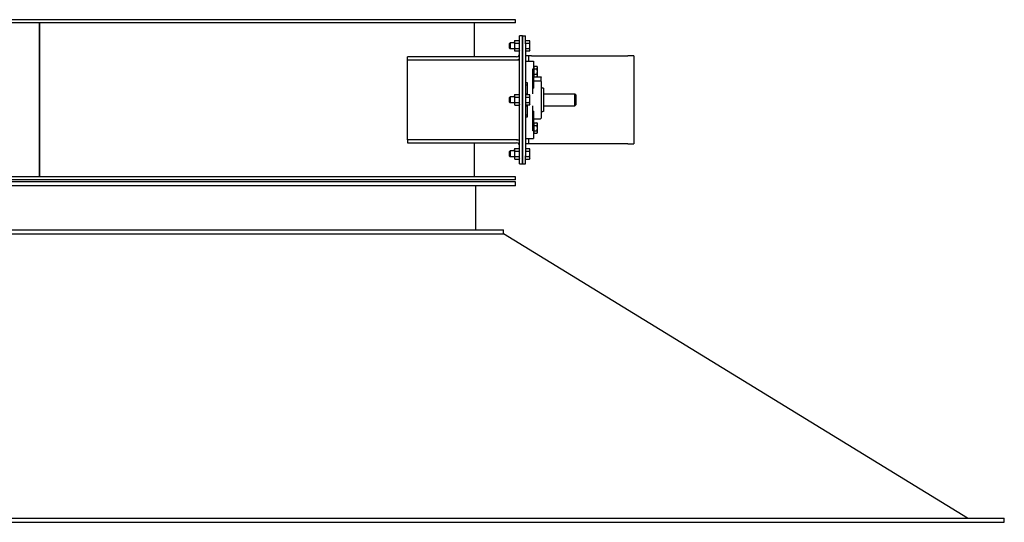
# Model space of a CAD drawing. Header units: inches. Extents: x 5 to 1128, y -85 to 748.
# Tile 296 of 656: x 199 to 261, y 444 to 475. Entities that reach past the tile are written whole.
import ezdxf

# ---------------------------------------------------------------- set-up
doc = ezdxf.new("R2010")
doc.units = ezdxf.units.IN
doc.header["$LTSCALE"] = 32
doc.header["$MEASUREMENT"] = 0
doc.layers.add('Visible (ANSI)', color=7, linetype='Continuous', lineweight=30)

msp = doc.modelspace()

# ---------------------------------------------------------------- linework, layer by layer
at = {"layer": 'Visible (ANSI)'}
for p, q in [((230.30726, 474.98367), (170.80726, 474.98367)), ((230.30726, 474.79617), (230.30726, 474.98367)), ((230.30726, 474.79617), (170.80726, 474.79617)), ((200.55676, 465.17117), (200.55676, 474.79617)), ((200.55776, 474.79617), (200.55776, 465.17117)), ((227.74476, 472.67117), (227.74476, 474.79617)), ((230.22826, 473.64017), (230.25341, 473.68372)), ((230.22826, 473.64017), (230.22826, 473.60246)), ((230.22826, 473.60246), (230.22826, 473.35867)), ((230.25341, 473.68372), (230.53212, 473.68372)), ((230.55726, 473.64017), (230.53212, 473.68372)), ((230.55726, 473.48367), (230.55726, 473.98367)), ((230.74476, 473.98367), (230.55726, 473.98367)), ((230.74476, 473.48367), (230.74476, 473.98367)), ((230.74476, 473.98367), (230.93226, 473.98367)), ((230.74476, 473.98367), (230.74476, 473.48367)), ((230.93226, 473.48367), (230.93226, 473.98367)), ((230.93226, 473.68314), (231.17517, 473.68314)), ((231.20026, 473.63967), (231.17517, 473.68314)), ((231.20026, 473.60202), (231.20026, 473.63967)), ((231.20026, 473.35867), (231.20026, 473.60202)), ((229.93226, 473.50783), (229.96943, 473.54617)), ((229.93226, 473.20951), (229.93226, 473.50783)), ((229.93226, 473.20951), (229.96943, 473.17117)), ((229.96943, 473.54617), (229.96943, 473.17117)), ((230.22826, 473.54617), (229.96943, 473.54617)), ((230.22826, 473.17117), (229.96943, 473.17117)), ((230.22826, 473.35867), (230.22826, 473.11488)), ((230.22826, 473.11488), (230.22826, 473.07717)), ((230.22826, 473.07717), (230.25341, 473.03362)), ((230.25341, 473.52119), (230.53212, 473.52119)), ((230.25341, 473.19615), (230.53212, 473.19615)), ((230.25341, 473.03362), (230.53212, 473.03362)), ((230.55726, 473.07717), (230.53212, 473.03362)), ((230.55726, 466.48367), (230.55726, 473.48367)), ((230.74476, 473.48367), (230.74476, 466.48367)), ((230.74476, 466.48367), (230.74476, 473.48367)), ((230.93226, 473.5209), (231.17517, 473.5209)), ((230.93226, 473.48367), (230.93226, 466.48367)), ((230.93226, 473.19643), (231.17517, 473.19643)), ((230.93226, 473.0342), (231.17517, 473.0342)), ((231.20026, 473.07767), (231.17517, 473.0342)), ((231.20026, 473.11532), (231.20026, 473.35867)), ((231.20026, 473.07767), (231.20026, 473.11532)), ((230.36976, 472.67117), (223.55531, 472.67117)), ((223.55531, 472.48367), (223.55531, 472.67117)), ((223.55531, 472.48367), (230.36976, 472.48367)), ((223.55531, 467.48367), (223.55531, 472.48367)), ((230.36976, 472.48367), (230.55726, 472.48367)), ((231.11976, 472.73367), (230.93226, 472.73367)), ((230.93226, 472.38992), (231.43226, 472.38992)), ((231.11976, 472.73367), (231.11976, 472.38992)), ((231.30726, 472.73367), (231.11976, 472.73367)), ((231.30726, 472.73367), (237.30726, 472.73367)), ((231.43226, 472.38992), (231.43226, 471.94772)), ((237.68226, 472.73367), (237.30726, 472.73367)), ((237.68226, 472.73367), (237.68226, 467.23367)), ((231.38226, 470.35148), (231.38226, 471.91363)), ((231.38226, 471.91363), (231.43226, 471.91363)), ((231.45727, 472.00242), (231.43226, 472.00242)), ((231.43226, 471.91363), (231.43226, 471.94772)), ((231.43226, 471.91363), (231.43226, 470.70346)), ((231.45727, 471.91167), (231.45727, 472.07405)), ((231.45727, 472.07405), (231.64152, 472.07405)), ((231.45727, 471.58691), (231.45727, 471.91167)), ((231.45727, 471.91167), (231.64152, 471.91167)), ((231.66664, 472.03054), (231.64152, 472.07405)), ((231.66664, 471.99286), (231.66664, 472.03054)), ((231.66664, 471.74929), (231.66664, 471.99286)), ((231.66664, 471.50572), (231.66664, 471.74929)), ((231.45727, 471.49617), (231.43226, 471.49617)), ((231.43226, 471.41765), (231.90101, 471.41765)), ((231.43226, 471.17117), (231.85101, 471.17117)), ((231.45727, 471.58691), (231.64152, 471.58691)), ((231.45727, 471.42453), (231.45727, 471.58691)), ((231.45727, 471.42453), (231.64152, 471.42453)), ((231.66664, 471.46804), (231.64152, 471.42453)), ((231.66664, 471.46804), (231.66664, 471.50572)), ((231.90101, 471.41765), (231.90101, 471.38836)), ((231.90101, 471.12117), (231.90101, 471.38836)), ((230.93226, 471.06944), (231.03226, 471.06944)), ((230.93226, 470.92104), (231.03226, 470.92104)), ((231.03226, 471.06944), (231.03226, 470.35148)), ((231.38226, 470.70346), (231.43226, 470.70346)), ((231.90101, 471.12117), (231.90101, 468.84617)), ((232.05726, 470.71792), (232.05726, 469.24942)), ((200.55676, 470.35867), (200.55776, 470.35867)), ((229.93226, 470.13283), (229.96943, 470.17117)), ((229.93226, 469.83451), (229.93226, 470.13283)), ((229.96943, 470.17117), (229.96943, 469.79617)), ((230.22826, 470.17117), (229.96943, 470.17117)), ((230.22826, 470.26517), (230.25341, 470.30872)), ((230.22826, 470.26517), (230.22826, 470.22746)), ((230.22826, 470.22746), (230.22826, 469.98367)), ((230.22826, 469.98367), (230.22826, 469.73988)), ((230.25341, 470.30872), (230.53212, 470.30872)), ((230.25341, 470.14619), (230.53212, 470.14619)), ((230.55726, 470.26517), (230.53212, 470.30872)), ((230.93226, 470.35867), (231.03226, 470.35867)), ((230.93226, 470.30814), (231.17517, 470.30814)), ((230.93226, 470.1459), (231.17517, 470.1459)), ((231.03226, 470.30814), (231.03226, 470.35148)), ((231.20026, 470.26467), (231.17517, 470.30814)), ((231.20026, 470.22702), (231.20026, 470.26467)), ((231.20026, 469.98367), (231.20026, 470.22702)), ((231.20026, 469.74032), (231.20026, 469.98367)), ((232.05726, 470.35867), (233.99476, 470.35867)), ((233.99476, 469.60867), (233.99476, 470.35867)), ((234.05726, 470.29617), (233.99476, 470.35867)), ((234.05726, 470.29617), (234.05726, 469.67117)), ((200.55676, 469.60867), (200.55776, 469.60867)), ((229.93226, 469.83451), (229.96943, 469.79617)), ((230.22826, 469.79617), (229.96943, 469.79617)), ((230.22826, 469.73988), (230.22826, 469.70217)), ((230.22826, 469.70217), (230.25341, 469.65862)), ((230.25341, 469.82115), (230.53212, 469.82115)), ((230.25341, 469.65862), (230.53212, 469.65862)), ((230.55726, 469.70217), (230.53212, 469.65862)), ((230.93226, 469.82143), (231.17517, 469.82143)), ((230.93226, 469.6592), (231.17517, 469.6592)), ((230.93226, 469.60867), (231.03226, 469.60867)), ((231.03226, 469.61586), (231.03226, 469.6592)), ((231.03226, 469.61586), (231.03226, 468.8979)), ((231.20026, 469.70267), (231.17517, 469.6592)), ((231.20026, 469.70267), (231.20026, 469.74032)), ((231.38226, 468.05371), (231.38226, 469.61586)), ((232.05726, 469.60867), (233.99476, 469.60867)), ((234.05726, 469.67117), (233.99476, 469.60867)), ((230.93226, 469.0463), (231.03226, 469.0463)), ((231.03226, 468.8979), (230.93226, 468.8979)), ((231.43226, 469.26388), (231.38226, 469.26388)), ((231.43226, 469.26388), (231.43226, 468.05371)), ((231.43226, 468.79617), (231.85101, 468.79617)), ((231.43226, 468.05371), (231.38226, 468.05371)), ((231.45727, 468.47117), (231.43226, 468.47117)), ((231.43226, 468.01962), (231.43226, 468.05371)), ((231.45727, 468.38042), (231.45727, 468.5428)), ((231.45727, 468.5428), (231.64152, 468.5428)), ((231.45727, 468.05566), (231.45727, 468.38042)), ((231.45727, 468.38042), (231.64152, 468.38042)), ((231.45727, 468.05566), (231.64152, 468.05566)), ((231.45727, 467.89328), (231.45727, 468.05566)), ((231.66664, 468.49929), (231.64152, 468.5428)), ((231.66664, 468.46161), (231.66664, 468.49929)), ((231.66664, 468.21804), (231.66664, 468.46161)), ((231.66664, 467.97447), (231.66664, 468.21804)), ((230.36976, 467.48367), (223.55531, 467.48367)), ((223.55531, 467.48367), (223.55531, 467.29617)), ((230.36976, 467.48367), (230.55726, 467.48367)), ((230.93226, 467.57742), (231.43226, 467.57742)), ((231.11976, 467.57742), (231.11976, 467.23367)), ((231.43226, 468.01962), (231.43226, 467.57742)), ((231.45727, 467.96492), (231.43226, 467.96492)), ((231.45727, 467.89328), (231.64152, 467.89328)), ((231.66664, 467.93679), (231.64152, 467.89328)), ((231.66664, 467.93679), (231.66664, 467.97447)), ((223.55531, 467.29617), (230.36976, 467.29617)), ((227.74476, 465.17117), (227.74476, 467.29617)), ((230.22826, 466.89017), (230.25341, 466.93372)), ((230.22826, 466.89017), (230.22826, 466.85246)), ((230.22826, 466.85246), (230.22826, 466.60867)), ((230.25341, 466.93372), (230.53212, 466.93372)), ((230.55726, 466.89017), (230.53212, 466.93372)), ((231.11976, 467.23367), (230.93226, 467.23367)), ((230.93226, 466.93314), (231.17517, 466.93314)), ((231.30726, 467.23367), (231.11976, 467.23367)), ((231.20026, 466.88967), (231.17517, 466.93314)), ((231.20027, 466.88967), (231.19317, 466.90196)), ((231.20026, 466.85202), (231.20026, 466.88967)), ((231.20026, 466.60867), (231.20026, 466.85202)), ((231.20027, 466.81298), (231.20027, 466.88967)), ((237.30726, 467.23367), (231.30726, 467.23367)), ((237.30726, 467.23367), (237.68226, 467.23367)), ((229.93226, 466.75783), (229.96943, 466.79617)), ((229.93226, 466.45951), (229.93226, 466.75783)), ((229.93226, 466.45951), (229.96943, 466.42117)), ((229.96943, 466.79617), (229.96943, 466.42117)), ((230.22826, 466.79617), (229.96943, 466.79617)), ((230.22826, 466.42117), (229.96943, 466.42117)), ((230.22826, 466.60867), (230.22826, 466.36488)), ((230.22826, 466.36488), (230.22826, 466.32717)), ((230.22826, 466.32717), (230.25341, 466.28362)), ((230.25341, 466.77119), (230.53212, 466.77119)), ((230.25341, 466.44615), (230.53212, 466.44615)), ((230.25341, 466.28362), (230.53212, 466.28362)), ((230.55726, 466.32717), (230.53212, 466.28362)), ((230.55726, 465.98367), (230.55726, 466.48367)), ((230.74476, 465.98367), (230.74476, 466.48367)), ((230.74476, 466.48367), (230.74476, 465.98367)), ((230.93226, 466.7709), (231.17517, 466.7709)), ((230.93226, 465.98367), (230.93226, 466.48367)), ((230.93226, 466.44643), (231.17517, 466.44643)), ((230.93226, 466.2842), (231.17517, 466.2842)), ((231.20026, 466.32767), (231.17517, 466.2842)), ((231.20027, 466.32767), (231.19317, 466.31538)), ((231.20026, 466.36532), (231.20026, 466.60867)), ((231.20026, 466.32767), (231.20026, 466.36532)), ((231.20027, 466.54375), (231.20027, 466.81298)), ((231.20027, 466.33944), (231.20027, 466.54375)), ((231.20027, 466.32767), (231.20027, 466.33944)), ((230.55726, 465.98367), (230.74476, 465.98367)), ((230.74476, 465.98367), (230.93226, 465.98367)), ((230.30726, 465.17117), (170.80726, 465.17117)), ((230.30726, 464.98367), (170.80726, 464.98367)), ((230.30726, 464.98367), (230.30726, 465.17117)), ((230.30726, 464.85867), (170.80726, 464.85867)), ((230.30726, 464.60867), (170.80726, 464.60867)), ((227.80726, 464.60867), (227.80726, 461.85867)), ((230.30726, 464.60867), (230.30726, 464.85867)), ((171.55726, 461.85867), (229.55726, 461.85867)), ((171.55726, 461.60867), (229.55726, 461.60867)), ((229.55726, 461.60867), (229.55726, 461.85867)), ((258.52428, 443.85867), (229.55726, 461.60867)), ((140.28226, 443.85867), (260.83226, 443.85867)), ((140.28226, 443.60867), (260.83226, 443.60867)), ((260.83226, 443.60867), (260.83226, 443.85867))]:
    msp.add_line(p, q, dxfattribs=at)
for centre, radius, start, end in [((230.36976, 472.85867), 0.1875, 270, 0), ((230.36976, 472.85867), 0.375, 270, 300), ((231.85101, 471.12117), 0.05, 0, 90), ((232.05726, 470.90542), 0.1875, 213.5573098, 270), ((231.85101, 468.84617), 0.05, 270, 0), ((232.05726, 469.06192), 0.1875, 90, 146.4426902), ((230.36976, 467.10867), 0.375, 60, 90), ((230.36976, 467.10867), 0.1875, 0, 90)]:
    msp.add_arc(centre, radius, start, end, dxfattribs=at)
for points, weights in [([(230.25341, 473.68372), (230.22826, 473.64017), (230.22826, 473.60246)], [1, 1.0379548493, 1]), ([(230.22826, 473.60246), (230.22826, 473.56474), (230.25341, 473.52119)], [1, 1.0379548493, 1]), ([(230.55726, 473.60246), (230.55726, 473.64017), (230.53212, 473.68372)], [1, 1.0379548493, 1]), ([(230.53212, 473.52119), (230.55726, 473.56474), (230.55726, 473.60246)], [1, 1.0379548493, 1]), ([(231.20026, 473.60202), (231.20026, 473.63967), (231.17517, 473.68314)], [1, 1.0379548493, 1]), ([(231.17517, 473.5209), (231.20026, 473.56438), (231.20026, 473.60202)], [1, 1.0379548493, 1]), ([(230.25341, 473.52119), (230.22826, 473.4341), (230.22826, 473.35867)], [1, 1.0379548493, 1]), ([(230.22826, 473.35867), (230.22826, 473.28324), (230.25341, 473.19615)], [1, 1.0379548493, 1]), ([(230.25341, 473.19615), (230.22826, 473.1526), (230.22826, 473.11488)], [1, 1.0379548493, 1]), ([(230.22826, 473.11488), (230.22826, 473.07717), (230.25341, 473.03362)], [1, 1.0379548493, 1]), ([(230.55726, 473.35867), (230.55726, 473.4341), (230.53212, 473.52119)], [1, 1.0379548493, 1]), ([(230.53212, 473.19615), (230.55726, 473.28324), (230.55726, 473.35867)], [1, 1.0379548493, 1]), ([(230.55726, 473.11488), (230.55726, 473.1526), (230.53212, 473.19615)], [1, 1.0379548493, 1]), ([(230.53212, 473.03362), (230.55726, 473.07717), (230.55726, 473.11488)], [1, 1.0379548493, 1]), ([(231.20026, 473.35867), (231.20026, 473.43396), (231.17517, 473.5209)], [1, 1.0379548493, 1]), ([(231.17517, 473.19643), (231.20026, 473.28338), (231.20026, 473.35867)], [1, 1.0379548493, 1]), ([(231.20026, 473.11532), (231.20026, 473.15296), (231.17517, 473.19643)], [1, 1.0379548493, 1]), ([(231.17517, 473.0342), (231.20026, 473.07767), (231.20026, 473.11532)], [1, 1.0379548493, 1]), ([(231.66664, 471.99286), (231.66664, 472.03054), (231.64152, 472.07405)], [1, 1.0379548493, 1]), ([(231.64152, 471.91167), (231.66664, 471.95518), (231.66664, 471.99286)], [1, 1.0379548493, 1]), ([(231.66664, 471.74929), (231.66664, 471.82466), (231.64152, 471.91167)], [1, 1.0379548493, 1]), ([(231.64152, 471.58691), (231.66664, 471.67393), (231.66664, 471.74929)], [1, 1.0379548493, 1]), ([(231.66664, 471.50572), (231.66664, 471.54341), (231.64152, 471.58691)], [1, 1.0379548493, 1]), ([(231.64152, 471.42453), (231.66664, 471.46804), (231.66664, 471.50572)], [1, 1.0379548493, 1]), ([(230.25341, 470.30872), (230.22826, 470.26517), (230.22826, 470.22746)], [1, 1.0379548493, 1]), ([(230.22826, 470.22746), (230.22826, 470.18974), (230.25341, 470.14619)], [1, 1.0379548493, 1]), ([(230.25341, 470.14619), (230.22826, 470.0591), (230.22826, 469.98367)], [1, 1.0379548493, 1]), ([(230.22826, 469.98367), (230.22826, 469.90824), (230.25341, 469.82115)], [1, 1.0379548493, 1]), ([(230.55726, 470.22746), (230.55726, 470.26517), (230.53212, 470.30872)], [1, 1.0379548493, 1]), ([(230.53212, 470.14619), (230.55726, 470.18974), (230.55726, 470.22746)], [1, 1.0379548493, 1]), ([(230.55726, 469.98367), (230.55726, 470.0591), (230.53212, 470.14619)], [1, 1.0379548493, 1]), ([(230.53212, 469.82115), (230.55726, 469.90824), (230.55726, 469.98367)], [1, 1.0379548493, 1]), ([(231.20026, 470.22702), (231.20026, 470.26467), (231.17517, 470.30814)], [1, 1.0379548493, 1]), ([(231.17517, 470.1459), (231.20026, 470.18938), (231.20026, 470.22702)], [1, 1.0379548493, 1]), ([(231.20026, 469.98367), (231.20026, 470.05896), (231.17517, 470.1459)], [1, 1.0379548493, 1]), ([(231.17517, 469.82143), (231.20026, 469.90838), (231.20026, 469.98367)], [1, 1.0379548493, 1]), ([(230.25341, 469.82115), (230.22826, 469.7776), (230.22826, 469.73988)], [1, 1.0379548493, 1]), ([(230.22826, 469.73988), (230.22826, 469.70217), (230.25341, 469.65862)], [1, 1.0379548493, 1]), ([(230.55726, 469.73988), (230.55726, 469.7776), (230.53212, 469.82115)], [1, 1.0379548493, 1]), ([(230.53212, 469.65862), (230.55726, 469.70217), (230.55726, 469.73988)], [1, 1.0379548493, 1]), ([(231.20026, 469.74032), (231.20026, 469.77796), (231.17517, 469.82143)], [1, 1.0379548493, 1]), ([(231.17517, 469.6592), (231.20026, 469.70267), (231.20026, 469.74032)], [1, 1.0379548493, 1]), ([(231.66664, 468.46161), (231.66664, 468.49929), (231.64152, 468.5428)], [1, 1.0379548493, 1]), ([(231.64152, 468.38042), (231.66664, 468.42393), (231.66664, 468.46161)], [1, 1.0379548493, 1]), ([(231.66664, 468.21804), (231.66664, 468.29341), (231.64152, 468.38042)], [1, 1.0379548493, 1]), ([(231.64152, 468.05566), (231.66664, 468.14268), (231.66664, 468.21804)], [1, 1.0379548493, 1]), ([(231.66664, 467.97447), (231.66664, 468.01216), (231.64152, 468.05566)], [1, 1.0379548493, 1]), ([(231.64152, 467.89328), (231.66664, 467.93679), (231.66664, 467.97447)], [1, 1.0379548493, 1]), ([(230.25341, 466.93372), (230.22826, 466.89017), (230.22826, 466.85246)], [1, 1.0379548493, 1]), ([(230.22826, 466.85246), (230.22826, 466.81474), (230.25341, 466.77119)], [1, 1.0379548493, 1]), ([(230.55726, 466.85246), (230.55726, 466.89017), (230.53212, 466.93372)], [1, 1.0379548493, 1]), ([(230.53212, 466.77119), (230.55726, 466.81474), (230.55726, 466.85246)], [1, 1.0379548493, 1]), ([(231.20026, 466.85202), (231.20026, 466.88967), (231.17517, 466.93314)], [1, 1.0379548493, 1]), ([(231.17517, 466.7709), (231.20026, 466.81438), (231.20026, 466.85202)], [1, 1.0379548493, 1]), ([(231.19282, 466.90255), (231.193, 466.90225), (231.19317, 466.90196)], [1.01879022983, 1.01883937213, 1.01887561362]), ([(230.25341, 466.77119), (230.22826, 466.6841), (230.22826, 466.60867)], [1, 1.0379548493, 1]), ([(230.22826, 466.60867), (230.22826, 466.53324), (230.25341, 466.44615)], [1, 1.0379548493, 1]), ([(230.25341, 466.44615), (230.22826, 466.4026), (230.22826, 466.36488)], [1, 1.0379548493, 1]), ([(230.22826, 466.36488), (230.22826, 466.32717), (230.25341, 466.28362)], [1, 1.0379548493, 1]), ([(230.55726, 466.60867), (230.55726, 466.6841), (230.53212, 466.77119)], [1, 1.0379548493, 1]), ([(230.53212, 466.44615), (230.55726, 466.53324), (230.55726, 466.60867)], [1, 1.0379548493, 1]), ([(230.55726, 466.36488), (230.55726, 466.4026), (230.53212, 466.44615)], [1, 1.0379548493, 1]), ([(230.53212, 466.28362), (230.55726, 466.32717), (230.55726, 466.36488)], [1, 1.0379548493, 1]), ([(231.20026, 466.60867), (231.20026, 466.68396), (231.17517, 466.7709)], [1, 1.0379548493, 1]), ([(231.17517, 466.44643), (231.20026, 466.53338), (231.20026, 466.60867)], [1, 1.0379548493, 1]), ([(231.20026, 466.36532), (231.20026, 466.40296), (231.17517, 466.44643)], [1, 1.0379548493, 1]), ([(231.17517, 466.2842), (231.20026, 466.32767), (231.20026, 466.36532)], [1, 1.0379548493, 1]), ([(231.19282, 466.31478), (231.19318, 466.31538), (231.19351, 466.31598)], [1.01879022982, 1.01888851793, 1.0189351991]), ([(231.20027, 466.81298), (231.20027, 466.81365), (231.20026, 466.81433)], [1, 1.00047559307, 1.00093926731]), ([(231.20026, 466.81164), (231.20027, 466.81231), (231.20027, 466.81298)], [1.00093926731, 1.00047559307, 1]), ([(231.20027, 466.54375), (231.20027, 466.54471), (231.20026, 466.54566)], [1, 1.00047559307, 1.00093926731]), ([(231.20026, 466.54185), (231.20027, 466.5428), (231.20027, 466.54375)], [1.00093926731, 1.00047559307, 1]), ([(231.20027, 466.33944), (231.20027, 466.33972), (231.20026, 466.34)], [1, 1.00047559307, 1.00093926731]), ([(231.20026, 466.33888), (231.20027, 466.33916), (231.20027, 466.33944)], [1.00093926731, 1.00047559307, 1])]:
    msp.add_rational_spline(points, weights, degree=2, dxfattribs=at)

doc.saveas('drawing.dxf')
